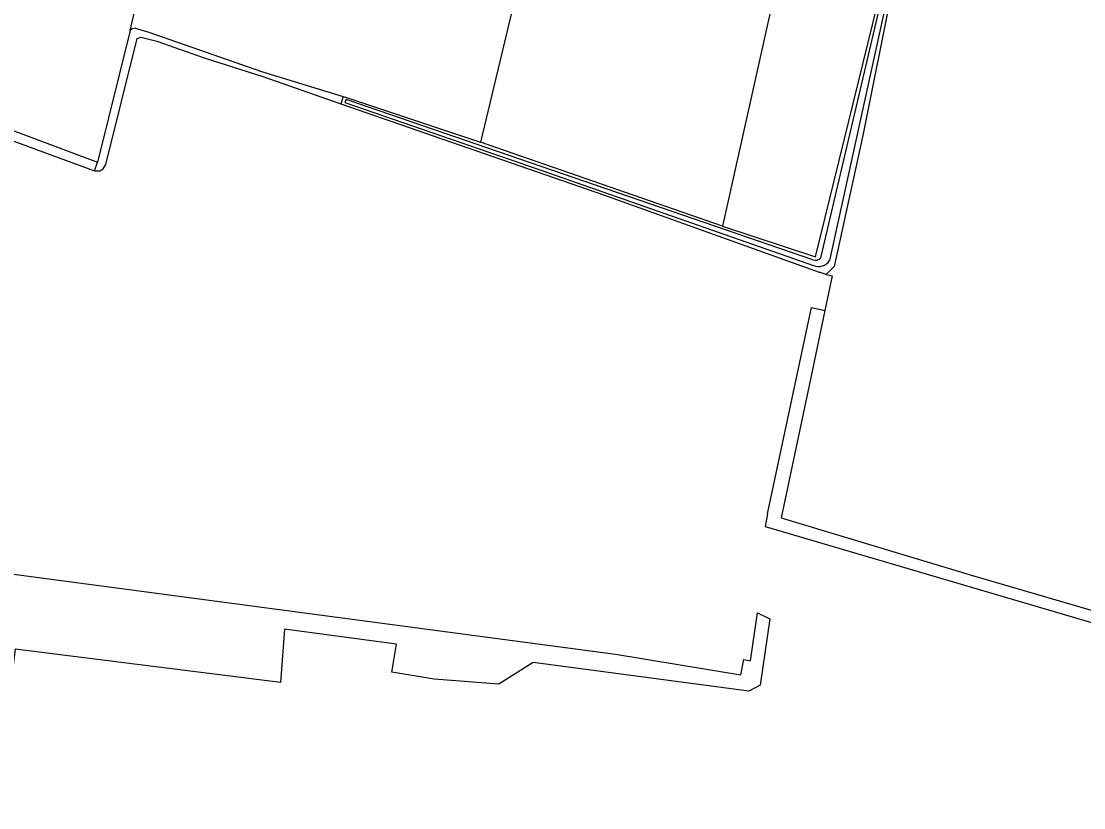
# Model space of a CAD drawing. Extents: x 134297 to 137000, y 403500 to 406000.
# Drawn here: x 135112.9 to 135346.8, y 404220 to 404393.1 of the extents above; entities that cross this region are included whole.
import ezdxf

# ---------------------------------------------------------------- set-up
doc = ezdxf.new("R2010")
doc.units = 0
for name, color, linetype in [('gg-afsc-draadraster', 7, 'Continuous'), ('gg-afsc-lijn draadraster', 7, 'Continuous'), ('gg-knt-bronhoudergrens', 7, 'Continuous'), ('gg-kntw-bovenkant insteek waterloop', 7, 'Continuous'), ('gg-kntw-waterlijn', 7, 'Continuous'), ('gx-grn-maaiveld', 7, 'Continuous')]:
    doc.layers.add(name, color=color, linetype=linetype)

msp = doc.modelspace()

# ---------------------------------------------------------------- linework, layer by layer
at = {"layer": 'gg-afsc-draadraster'}
for p, q in [((135243.12, 404487.68), (135213.96, 404366.5)), ((135136.83, 404391.1), (135147.81, 404436.88)), ((135279.58, 404403.21), (135267.3, 404348.01)), ((135267.3, 404348.01), (135213.96, 404366.5))]:
    msp.add_line(p, q, dxfattribs=at)
at = {"layer": 'gg-afsc-lijn draadraster'}
msp.add_line((135136.83, 404391.1), (135147.81, 404436.88), dxfattribs=at)
at = {"layer": 'gg-knt-bronhoudergrens'}
for p, q in [((135291.39, 404337.07), (135289.8, 404329.45)), ((135290.11, 404337.35), (135291.39, 404337.07))]:
    msp.add_line(p, q, dxfattribs=at)
at = {"layer": 'gg-kntw-bovenkant insteek waterloop'}
for p, q in [((135136.83, 404391.1), (135129.7, 404362.13)), ((135183.73, 404376.56), (135183.24, 404374.96)), ((135103.08, 404369.73), (135129.01, 404360.17)), ((135129.01, 404360.17), (135129.7, 404362.13)), ((135290.11, 404337.35), (135288.54, 404337.91)), ((135277.21, 404284.65), (135286.87, 404330.07)), ((135286.87, 404330.07), (135289.8, 404329.45))]:
    msp.add_line(p, q, dxfattribs=at)
for points in [[(135267.3, 404348.01), (135287.76, 404341.25), (135302.43, 404401.08), (135313.89, 404456.72), (135314.91, 404461.61)], [(135317.15, 404459.76), (135304.6, 404400.29), (135298.13, 404367.94), (135291.85, 404339.16), (135290.11, 404337.35)], [(135137.97, 404391.59), (135137.3, 404391.44), (135136.83, 404391.1)], [(135137.97, 404391.59), (135140.99, 404390.72), (135165.8, 404382.02), (135183.73, 404376.56)], [(135129.01, 404360.17), (135130.18, 404360.17), (135130.91, 404360.65), (135131.48, 404361.59), (135138.38, 404389.34), (135139.2, 404389.58), (135142.71, 404388.7)], [(135142.71, 404388.7), (135153.19, 404385.06), (135166.04, 404380.92), (135183.24, 404374.96)], [(135280.16, 404283.76), (135322.3, 404271.13), (135470.13, 404227.94), (135536.41, 404209.42), (135536.94, 404210.74), (135540.51, 404311.02), (135543.93, 404377.31)], [(135183.24, 404374.96), (135241.32, 404354.84), (135288.54, 404337.91)], [(135183.73, 404376.56), (135184.48, 404376.33), (135213.96, 404366.5)], [(135289.8, 404329.45), (135286.65, 404314.32), (135280.16, 404283.76)], [(135277.21, 404284.65), (135276.63, 404281.91), (135401.62, 404245.13)]]:
    msp.add_lwpolyline(points, dxfattribs=at)
at = {"layer": 'gg-kntw-waterlijn'}
for points in [[(135288.93, 404341.03), (135302.54, 404399.17), (135306.8, 404418.41), (135315.47, 404460.47)], [(135315.47, 404460.47), (135316.49, 404460.17), (135303.92, 404400.02), (135290.85, 404340.45)], [(135287.18, 404340.59), (135184.39, 404375.89), (135184.16, 404375.2), (135224.55, 404361.28), (135287.3, 404339.36)]]:
    msp.add_lwpolyline(points, dxfattribs=at)
for centre, radius, start, end in [((135287.71, 404342.18), 1.68, 251.7037, 316.7231), ((135288.45, 404341.95), 2.83, 246.0417, 328.0415)]:
    msp.add_arc(centre, radius, start, end, dxfattribs=at)
at = {"layer": 'gx-grn-maaiveld'}
for points in [[(134983.73, 404416.31), (135074.45, 404382.79), (135129.7, 404362.13)], [(135095.67, 404273.48), (135243.74, 404253.81), (135271.33, 404249.23), (135271.93, 404252.59), (135273.44, 404252.32), (135274.94, 404262.87), (135277.72, 404261.55), (135275.54, 404246.99), (135273.09, 404245.65), (135225.6, 404251.98), (135218.05, 404247.19), (135203.81, 404248.25), (135194.49, 404249.84), (135195.5, 404255.99), (135170.83, 404259.27), (135169.98, 404247.53), (135111.53, 404254.9), (135105.38, 404207.09)]]:
    msp.add_lwpolyline(points, dxfattribs=at)

doc.saveas('drawing.dxf')
